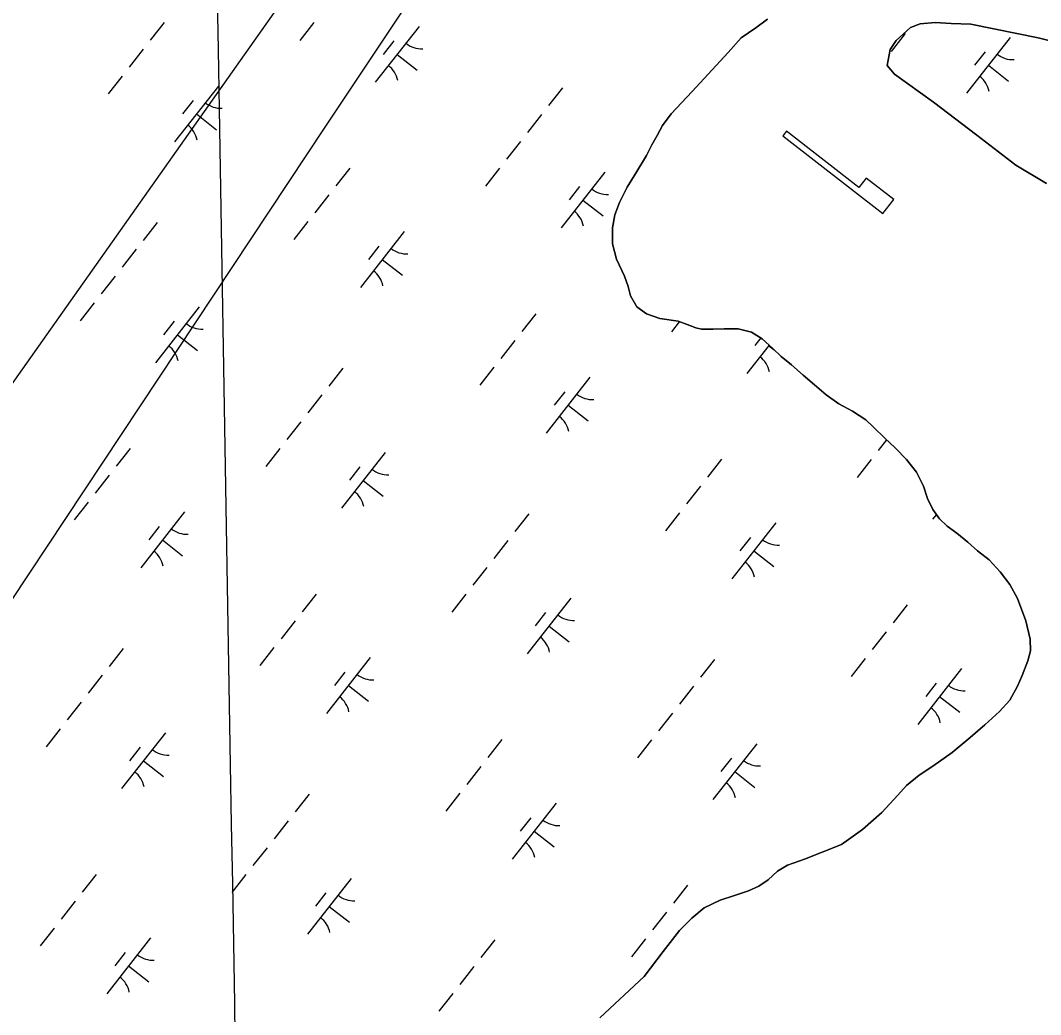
# Model space of a CAD drawing. Extents: x 3896831 to 3918110, y 171006 to 193349.
# Drawn here: x 3909543 to 3910262, y 179194 to 179895 of the extents above; entities that cross this region are included whole.
import ezdxf

# ---------------------------------------------------------------- set-up
doc = ezdxf.new("R2010")
doc.units = 0
for name, color, linetype in [('V-CHAN-DOCK', 7, 'Continuous'), ('V-GRID-MAJR', 7, 'Continuous'), ('V-TOPO-SHOR', 7, 'Continuous'), ('V-UTIL-LINE', 7, 'Continuous'), ('V-WETL-SWMP', 7, 'Continuous')]:
    doc.layers.add(name, color=color, linetype=linetype)

msp = doc.modelspace()

# ---------------------------------------------------------------- linework, layer by layer
at = {"layer": 'V-CHAN-DOCK'}
msp.add_lwpolyline([(3910080.67, 179813.34), (3910151.09, 179758.63), (3910158.74, 179768.48), (3910139.32, 179783.56), (3910134.19, 179776.95), (3910083.18, 179816.58)], close=True, dxfattribs=at)
at = {"layer": 'V-GRID-MAJR'}
msp.add_spline([(3909752.76, 175802.03), (3909660.52, 181175.42), (3909556.5, 187235.56), (3909500.71, 190486.24)], degree=3, dxfattribs=at)
at = {"layer": 'V-TOPO-SHOR'}
for points in [[(3910167.74, 179585.42), (3910159.77, 179593.6), (3910152.45, 179600.42), (3910144.21, 179608.33), (3910138.98, 179613.25), (3910129.77, 179619.31), (3910120, 179624.46), (3910111.06, 179630.78), (3910102.81, 179637.89), (3910094.95, 179644.73), (3910086.7, 179651.97), (3910079.35, 179658), (3910073.46, 179663.46), (3910066.01, 179670.42), (3910058.5, 179674.98), (3910049.21, 179677.31), (3910039.2, 179677.39), (3910031.46, 179677.15), (3910023.19, 179677.19), (3910019.34, 179678.07), (3910013.25, 179680.47), (3910006.76, 179682.69), (3909994, 179684.72), (3909984.49, 179687.91), (3909977.82, 179692.98), (3909973.31, 179700.55), (3909971.58, 179707.1), (3909968.96, 179714.6), (3909963.32, 179726.56), (3909960.61, 179737.24), (3909960.52, 179748.5), (3909962.34, 179757.58), (3909965.46, 179766.27), (3909970.84, 179777.23), (3909977.74, 179788.16), (3909984.63, 179799.57), (3909988.38, 179806.93), (3909991.97, 179813.63), (3909995.91, 179820.65), (3910001.89, 179828.77), (3910016.66, 179844.55), (3910041.98, 179872.16), (3910051.27, 179882.51), (3910061.55, 179889.49), (3910069.82, 179895.45)], [(3910274.38, 179878.87), (3910260.55, 179882.48), (3910213.05, 179892.09), (3910199.14, 179892.38), (3910187.89, 179893.28), (3910177.27, 179892.18), (3910170.59, 179889.68), (3910160.46, 179880.61), (3910156.35, 179874.07), (3910154.13, 179862.86), (3910159.3, 179856.78), (3910186.71, 179836.99), (3910217.36, 179813.82), (3910244.74, 179792.7), (3910266.33, 179779.66)], [(3909951.72, 179191.88), (3909982.89, 179221.11), (3909996.2, 179238.57), (3910007.85, 179253.4), (3910016.44, 179262.16), (3910025.27, 179269.44), (3910036.46, 179274.95), (3910046.66, 179278.07), (3910056.33, 179281.33), (3910063.74, 179284.64), (3910070.24, 179289.18), (3910076.91, 179295.3), (3910083.8, 179299.43), (3910095.9, 179303.71), (3910108.41, 179308.65), (3910121.86, 179314.1), (3910136.63, 179324.6), (3910150.36, 179336.71), (3910161.55, 179348.75), (3910167.7, 179355.56), (3910176.66, 179362.84), (3910186.4, 179369.17), (3910199.81, 179378.9), (3910212.7, 179389.43), (3910223.03, 179398.29), (3910233.23, 179407.68), (3910240.48, 179415.79), (3910245.88, 179425.55), (3910249.25, 179433.22), (3910253.33, 179443.54), (3910255.08, 179450.57), (3910254.86, 179458.85), (3910251.79, 179471.72), (3910245.85, 179487.32), (3910240.59, 179497.31), (3910233.71, 179506.26), (3910225.88, 179514.56), (3910217.74, 179521), (3910210.94, 179527.15), (3910203.2, 179533.32), (3910196.5, 179538.26), (3910191, 179543.58), (3910186.34, 179550.08), (3910182.63, 179557.76), (3910179.62, 179566.63), (3910174.76, 179576.47), (3910167.74, 179585.42)]]:
    msp.add_lwpolyline(points, dxfattribs=at)
at = {"layer": 'V-UTIL-LINE'}
for points in [[(3905549.44, 173652.6), (3906763.35, 174938.42), (3906949.45, 175132.98), (3906970.6, 175166.82), (3907325.89, 175860.48), (3907748.86, 176681.03), (3908142.21, 177273.18), (3908679.38, 178097.96), (3908869.71, 178381.35), (3908937.39, 178537.85), (3909170.02, 179117.31), (3909533.77, 179633.33), (3910092.08, 180424.27), (3910333.17, 180766.87), (3910760.37, 181291.35), (3910921.09, 181523.98), (3911225.63, 181951.18), (3911822.01, 182788.65), (3911961.59, 182987.44), (3912147.69, 183114.33), (3912722.93, 183841.83), (3913090.91, 184307.09), (3913848.01, 185258.76), (3914364.03, 185910.13)], [(3913133.2, 183520.38), (3913116.28, 183516.15), (3912989.39, 183516.15), (3912744.07, 183393.49), (3911902.37, 182441.81), (3910866.11, 181249.05), (3910603.87, 180952.98), (3910214.74, 180504.64), (3910138.61, 180390.43), (3909757.94, 179819.43), (3909457.64, 179366.86), (3909009.29, 178685.89), (3908785.12, 178351.74), (3908150.67, 177400.07), (3907770.01, 176816.38), (3907693.87, 176706.41), (3907647.35, 176630.28), (3907300.51, 175936.61), (3907025.59, 175369.84), (3906945.22, 175204.88), (3906416.52, 174650.8), (3905507.14, 173682.21)]]:
    msp.add_lwpolyline(points, dxfattribs=at)
at = {"layer": 'V-WETL-SWMP'}
for p, q in [((3909644.65, 179893.27), (3909634.78, 179880.68)), ((3909750.11, 179893.14), (3909740.24, 179880.55)), ((3910069.82, 179895.45), (3910061.55, 179889.49)), ((3909824.25, 179890.41), (3909793.4, 179851.06)), ((3910061.55, 179889.49), (3910051.27, 179882.51)), ((3910166.76, 179885.44), (3910156.89, 179872.85)), ((3909806.45, 179880.21), (3909799.05, 179870.77)), ((3910051.27, 179882.51), (3910041.98, 179872.16)), ((3910240.89, 179882.71), (3910210.05, 179843.36)), ((3909629.84, 179874.38), (3909619.97, 179861.79)), ((3910041.98, 179872.16), (3910016.66, 179844.55)), ((3910223.1, 179872.51), (3910215.69, 179863.07)), ((3909808.82, 179870.73), (3909822.99, 179859.63)), ((3910225.47, 179863.03), (3910239.63, 179851.93)), ((3909615.04, 179855.5), (3909605.17, 179842.9)), ((3909682.86, 179848.46), (3909652.01, 179809.11)), ((3909925.45, 179847.2), (3909915.58, 179834.61)), ((3910016.66, 179844.55), (3910001.89, 179828.77)), ((3909665.06, 179838.26), (3909657.66, 179828.82)), ((3909667.43, 179828.78), (3909681.6, 179817.68)), ((3909910.64, 179828.31), (3909900.77, 179815.72)), ((3910001.89, 179828.77), (3909995.91, 179820.65)), ((3909995.91, 179820.65), (3909991.97, 179813.63)), ((3909991.97, 179813.63), (3909988.39, 179806.93)), ((3909895.84, 179809.42), (3909885.97, 179796.83)), ((3909988.39, 179806.93), (3909984.63, 179799.57)), ((3909984.63, 179799.57), (3909977.74, 179788.16)), ((3909775.57, 179790.67), (3909765.7, 179778.07)), ((3909881.03, 179790.54), (3909871.16, 179777.94)), ((3909955.16, 179787.8), (3909924.32, 179748.45)), ((3909977.74, 179788.16), (3909970.84, 179777.23)), ((3909937.37, 179777.61), (3909929.97, 179768.16)), ((3909760.76, 179771.78), (3909750.89, 179759.18)), ((3909970.84, 179777.23), (3909965.46, 179766.27)), ((3909939.74, 179768.12), (3909953.91, 179757.02)), ((3909965.46, 179766.27), (3909962.34, 179757.59)), ((3909962.34, 179757.59), (3909960.52, 179748.5)), ((3909639.72, 179752.3), (3909629.85, 179739.7)), ((3909745.96, 179752.89), (3909736.09, 179740.29)), ((3909813.77, 179745.85), (3909782.93, 179706.5)), ((3909960.52, 179748.5), (3909960.61, 179737.24)), ((3909795.98, 179735.66), (3909788.58, 179726.21)), ((3909960.61, 179737.24), (3909963.32, 179726.56)), ((3909624.92, 179733.41), (3909615.05, 179720.81)), ((3909798.35, 179726.17), (3909812.52, 179715.07)), ((3909963.32, 179726.56), (3909968.96, 179714.6)), ((3909610.11, 179714.52), (3909600.24, 179701.92)), ((3909968.96, 179714.6), (3909971.58, 179707.1)), ((3909971.58, 179707.1), (3909973.31, 179700.55)), ((3909973.31, 179700.55), (3909977.82, 179692.98)), ((3909595.31, 179695.63), (3909585.44, 179683.03)), ((3909669.44, 179692.89), (3909638.6, 179653.54)), ((3909977.82, 179692.98), (3909984.49, 179687.91)), ((3909906.49, 179688.06), (3909896.62, 179675.46)), ((3909984.49, 179687.91), (3909994, 179684.72)), ((3909994, 179684.72), (3910006.76, 179682.69)), ((3909651.65, 179682.7), (3909644.24, 179673.25)), ((3910007.61, 179682.4), (3910002.08, 179675.33)), ((3910006.76, 179682.69), (3910013.25, 179680.47)), ((3910013.25, 179680.47), (3910019.34, 179678.07)), ((3910019.34, 179678.07), (3910023.19, 179677.19)), ((3910023.19, 179677.19), (3910031.46, 179677.15)), ((3910031.46, 179677.15), (3910039.2, 179677.39)), ((3910039.2, 179677.39), (3910049.21, 179677.31)), ((3910049.21, 179677.31), (3910058.5, 179674.98)), ((3909654.02, 179673.21), (3909668.19, 179662.11)), ((3910058.5, 179674.98), (3910066.01, 179670.42)), ((3910065.12, 179670.95), (3910060.89, 179665.55)), ((3910066.01, 179670.42), (3910073.46, 179663.46)), ((3909891.68, 179669.17), (3909881.81, 179656.57)), ((3910070.91, 179665.84), (3910055.24, 179645.84)), ((3910070.66, 179665.51), (3910074.43, 179662.56)), ((3910073.46, 179663.46), (3910079.35, 179658)), ((3910079.35, 179658), (3910086.7, 179651.97)), ((3909770.64, 179649.69), (3909760.77, 179637.09)), ((3909876.88, 179650.28), (3909867.01, 179637.69)), ((3910086.7, 179651.97), (3910094.95, 179644.73)), ((3909944.69, 179643.24), (3909913.85, 179603.89)), ((3910094.95, 179644.73), (3910102.81, 179637.89)), ((3910102.81, 179637.89), (3910111.06, 179630.78)), ((3909755.83, 179630.8), (3909745.96, 179618.2)), ((3909926.9, 179633.05), (3909919.5, 179623.6)), ((3910111.06, 179630.78), (3910120, 179624.45)), ((3909929.27, 179623.57), (3909943.44, 179612.46)), ((3910120, 179624.45), (3910129.77, 179619.31)), ((3910129.77, 179619.31), (3910138.98, 179613.25)), ((3910138.98, 179613.25), (3910144.21, 179608.33)), ((3909741.03, 179611.91), (3909731.16, 179599.31)), ((3910144.21, 179608.33), (3910152.45, 179600.42)), ((3910153.75, 179599.21), (3910147.8, 179591.61)), ((3910152.45, 179600.42), (3910159.77, 179593.6)), ((3909620.76, 179593.15), (3909610.89, 179580.56)), ((3909726.23, 179593.02), (3909716.36, 179580.42)), ((3910159.77, 179593.6), (3910167.74, 179585.42)), ((3909800.36, 179590.28), (3909769.52, 179550.93)), ((3910037.4, 179585.45), (3910027.54, 179572.86)), ((3910142.87, 179585.32), (3910133, 179572.73)), ((3910167.74, 179585.42), (3910174.76, 179576.47)), ((3909782.57, 179580.09), (3909775.16, 179570.64)), ((3910174.76, 179576.47), (3910179.62, 179566.63)), ((3909605.96, 179574.26), (3909596.09, 179561.67)), ((3909784.94, 179570.61), (3909799.1, 179559.5)), ((3910022.6, 179566.56), (3910012.73, 179553.97)), ((3910179.62, 179566.63), (3910182.63, 179557.76)), ((3909591.15, 179555.37), (3909581.28, 179542.78)), ((3910182.63, 179557.76), (3910186.34, 179550.08)), ((3909658.97, 179548.33), (3909628.13, 179508.98)), ((3910007.8, 179547.67), (3909997.93, 179535.08)), ((3910186.34, 179550.08), (3910191.01, 179543.58)), ((3909901.56, 179547.08), (3909891.69, 179534.49)), ((3910075.61, 179540.63), (3910044.77, 179501.28)), ((3910188.82, 179546.62), (3910186.16, 179543.23)), ((3910191.01, 179543.58), (3910196.5, 179538.26)), ((3909641.18, 179538.14), (3909633.77, 179528.69)), ((3910196.5, 179538.26), (3910203.2, 179533.32)), ((3910203.2, 179533.32), (3910210.94, 179527.15)), ((3909643.55, 179528.66), (3909657.71, 179517.55)), ((3909886.75, 179528.19), (3909876.88, 179515.6)), ((3910057.82, 179530.44), (3910050.42, 179520.99)), ((3910210.94, 179527.15), (3910217.75, 179521)), ((3910060.19, 179520.96), (3910074.36, 179509.85)), ((3910217.75, 179521), (3910225.88, 179514.56)), ((3910225.88, 179514.56), (3910233.71, 179506.26)), ((3909871.95, 179509.3), (3909862.08, 179496.71)), ((3910233.71, 179506.26), (3910240.59, 179497.31)), ((3910240.59, 179497.31), (3910245.85, 179487.32)), ((3909751.68, 179490.54), (3909741.81, 179477.95)), ((3909857.14, 179490.41), (3909847.27, 179477.82)), ((3909931.28, 179487.67), (3909900.43, 179448.32)), ((3910168.32, 179482.84), (3910158.45, 179470.25)), ((3910245.85, 179487.32), (3910251.79, 179471.72)), ((3909913.48, 179477.48), (3909906.08, 179468.03)), ((3909736.88, 179471.65), (3909727.01, 179459.06)), ((3910251.79, 179471.72), (3910254.86, 179458.85)), ((3909915.86, 179468), (3909930.02, 179456.89)), ((3910153.52, 179463.95), (3910143.65, 179451.36)), ((3910254.86, 179458.85), (3910255.08, 179450.57)), ((3909615.83, 179452.17), (3909605.96, 179439.58)), ((3909722.07, 179452.76), (3909712.2, 179440.17)), ((3910255.08, 179450.57), (3910253.33, 179443.54)), ((3909789.89, 179445.73), (3909759.04, 179406.37)), ((3910032.48, 179444.47), (3910022.61, 179431.88)), ((3910138.71, 179445.06), (3910128.84, 179432.47)), ((3910253.33, 179443.54), (3910249.25, 179433.22)), ((3909601.03, 179433.28), (3909591.16, 179420.69)), ((3909772.09, 179435.53), (3909764.69, 179426.09)), ((3910206.53, 179438.03), (3910175.69, 179398.67)), ((3910249.25, 179433.22), (3910245.88, 179425.55)), ((3909774.47, 179426.05), (3909788.63, 179414.94)), ((3910017.67, 179425.58), (3910007.8, 179412.99)), ((3910188.74, 179427.83), (3910181.33, 179418.39)), ((3910245.88, 179425.55), (3910240.48, 179415.8)), ((3910191.11, 179418.35), (3910205.28, 179407.24)), ((3909586.22, 179414.39), (3909576.35, 179401.8)), ((3910240.48, 179415.8), (3910233.23, 179407.68)), ((3910002.87, 179406.69), (3909993, 179394.1)), ((3910233.23, 179407.68), (3910223.03, 179398.29)), ((3910223.03, 179398.29), (3910212.7, 179389.43)), ((3909571.42, 179395.5), (3909561.55, 179382.91)), ((3909645.55, 179392.77), (3909614.71, 179353.41)), ((3910212.7, 179389.43), (3910199.81, 179378.9)), ((3909627.76, 179382.57), (3909620.36, 179373.13)), ((3909882.6, 179387.93), (3909872.73, 179375.34)), ((3909988.06, 179387.8), (3909978.19, 179375.21)), ((3910062.2, 179385.07), (3910031.35, 179345.71)), ((3910044.4, 179374.87), (3910037, 179365.43)), ((3910199.81, 179378.9), (3910186.4, 179369.17)), ((3909630.13, 179373.09), (3909644.3, 179361.99)), ((3909867.79, 179369.04), (3909857.92, 179356.45)), ((3910186.4, 179369.17), (3910176.66, 179362.84)), ((3910046.77, 179365.39), (3910060.94, 179354.29)), ((3910176.66, 179362.84), (3910167.7, 179355.56)), ((3910167.7, 179355.56), (3910161.55, 179348.75)), ((3909746.75, 179349.56), (3909736.88, 179336.97)), ((3909852.99, 179350.15), (3909843.12, 179337.56)), ((3910161.55, 179348.75), (3910150.36, 179336.71)), ((3909920.81, 179343.12), (3909889.96, 179303.76)), ((3909903.01, 179332.92), (3909895.61, 179323.48)), ((3910150.36, 179336.71), (3910136.63, 179324.6)), ((3909731.95, 179330.67), (3909722.08, 179318.08)), ((3910136.63, 179324.6), (3910121.86, 179314.1)), ((3909905.38, 179323.44), (3909919.55, 179312.34)), ((3909717.14, 179311.78), (3909707.27, 179299.19)), ((3910121.86, 179314.1), (3910108.41, 179308.65)), ((3910095.9, 179303.71), (3910083.8, 179299.43)), ((3910108.41, 179308.65), (3910095.9, 179303.71)), ((3910083.8, 179299.43), (3910076.91, 179295.3)), ((3909596.87, 179293.02), (3909587, 179280.43)), ((3909702.34, 179292.89), (3909692.47, 179280.3)), ((3909776.47, 179290.16), (3909745.63, 179250.8)), ((3910070.24, 179289.18), (3910063.74, 179284.64)), ((3910076.91, 179295.3), (3910070.24, 179289.18)), ((3910013.52, 179285.32), (3910003.65, 179272.73)), ((3910063.74, 179284.64), (3910056.33, 179281.33)), ((3909758.68, 179279.96), (3909751.28, 179270.52)), ((3910036.46, 179274.95), (3910025.27, 179269.44)), ((3910046.66, 179278.07), (3910036.46, 179274.95)), ((3910056.33, 179281.33), (3910046.66, 179278.07)), ((3909582.07, 179274.13), (3909572.2, 179261.54)), ((3909761.05, 179270.48), (3909775.22, 179259.38)), ((3910025.27, 179269.44), (3910016.44, 179262.16)), ((3909998.71, 179266.43), (3909988.84, 179253.84)), ((3910016.44, 179262.16), (3910007.85, 179253.4)), ((3909567.26, 179255.24), (3909557.39, 179242.65)), ((3910007.85, 179253.4), (3909996.2, 179238.57)), ((3909635.08, 179248.21), (3909604.24, 179208.85)), ((3909877.67, 179246.95), (3909867.8, 179234.36)), ((3909983.91, 179247.54), (3909974.04, 179234.95)), ((3909996.2, 179238.57), (3909982.89, 179221.11)), ((3909617.29, 179238.01), (3909609.89, 179228.57)), ((3909619.66, 179228.53), (3909633.83, 179217.43)), ((3909862.87, 179228.06), (3909853, 179215.47)), ((3909982.89, 179221.11), (3909951.72, 179191.88)), ((3909848.06, 179209.17), (3909838.19, 179196.58))]:
    msp.add_line(p, q, dxfattribs=at)
msp.add_lwpolyline([(3910266.33, 179779.66), (3910244.74, 179792.71), (3910217.36, 179813.82), (3910186.71, 179836.99), (3910159.3, 179856.79), (3910154.13, 179862.86), (3910156.35, 179874.07), (3910160.46, 179880.61), (3910170.59, 179889.67), (3910177.27, 179892.18), (3910187.9, 179893.28), (3910199.14, 179892.39), (3910213.05, 179892.09), (3910260.55, 179882.48), (3910274.38, 179878.87)], dxfattribs=at)
for centre, start, end in [((3909826.05, 179892.33), 231.14028, 272.68394), ((3910242.69, 179884.63), 231.14028, 272.68394), ((3909791.97, 179848.85), 11.14028, 52.68394), ((3910208.62, 179841.15), 11.14028, 52.68394), ((3909684.66, 179850.38), 231.14028, 272.68394), ((3909650.58, 179806.9), 11.14028, 52.68394), ((3909956.97, 179789.72), 231.14028, 272.68394), ((3909922.89, 179746.24), 11.14028, 52.68394), ((3909815.58, 179747.77), 231.14028, 272.68394), ((3909781.5, 179704.29), 11.14028, 52.68394), ((3909671.24, 179694.81), 231.14028, 272.68394), ((3909637.17, 179651.33), 11.14028, 52.68394), ((3910053.81, 179643.63), 11.14028, 52.68394), ((3909946.5, 179645.16), 231.14028, 272.68394), ((3909912.42, 179601.68), 11.14028, 52.68394), ((3909802.16, 179592.2), 231.14028, 272.68394), ((3909768.09, 179548.72), 11.14028, 52.68394), ((3909660.77, 179550.25), 231.14028, 272.68394), ((3910077.42, 179542.55), 231.14028, 272.68394), ((3909626.69, 179506.77), 11.14028, 52.68394), ((3910043.34, 179499.07), 11.14028, 52.68394), ((3909933.08, 179489.59), 231.14028, 272.68394), ((3909899, 179446.11), 11.14028, 52.68394), ((3909791.69, 179447.64), 231.14028, 272.68394), ((3910208.33, 179439.94), 231.14028, 272.68394), ((3909757.61, 179404.16), 11.14028, 52.68394), ((3910174.26, 179396.46), 11.14028, 52.68394), ((3909647.36, 179394.68), 231.14028, 272.68394), ((3910064, 179386.98), 231.14028, 272.68394), ((3909613.28, 179351.2), 11.14028, 52.68394), ((3910029.92, 179343.5), 11.14028, 52.68394), ((3909922.61, 179345.03), 231.14028, 272.68394), ((3909888.53, 179301.55), 11.14028, 52.68394), ((3909778.28, 179292.07), 231.14028, 272.68394), ((3909744.2, 179248.59), 11.14028, 52.68394), ((3909636.89, 179250.12), 231.14028, 272.68394), ((3909602.81, 179206.65), 11.14028, 52.68394)]:
    msp.add_arc(centre, 17.62, start, end, dxfattribs=at)

doc.saveas('drawing.dxf')
